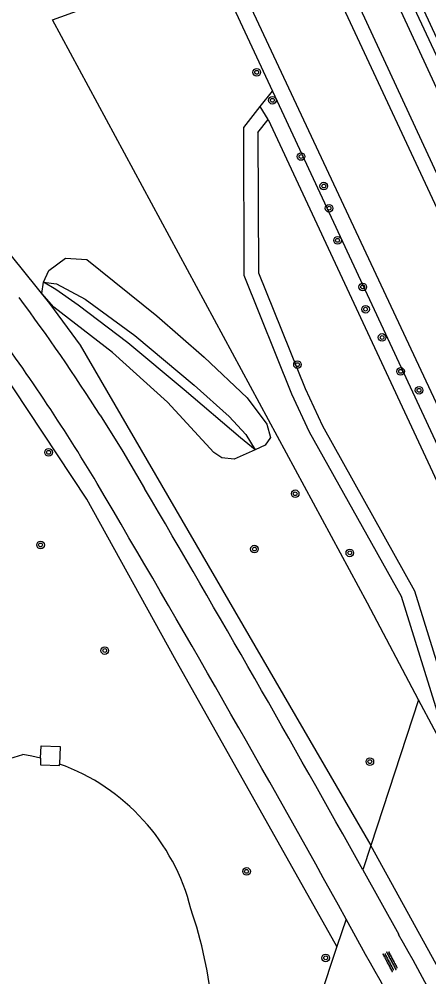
# Model space of a CAD drawing. Extents: x 128000 to 131008, y 398996 to 402500.
# Drawn here: x 128156.5 to 128199.6, y 399077.6 to 399178.4 of the extents above; entities that cross this region are included whole.
import ezdxf

# ---------------------------------------------------------------- set-up
doc = ezdxf.new("R2010")
doc.units = 0
for name, color, linetype in [('gg-knt-BGT kruinlijn', 7, 'Continuous'), ('gg-knt-bovenkant onderkant talud', 7, 'Continuous'), ('gg-knt-verharding', 7, 'Continuous'), ('gg-kntw-beschoeiing', 7, 'Continuous'), ('gg-kntw-bovenkant insteek waterloop', 7, 'Continuous'), ('gg-kwrk-betonelement', 7, 'Continuous'), ('gt-grn-groengrens', 7, 'Continuous'), ('gt-symb-boom', 7, 'Continuous'), ('gt-symb-overige verharding', 7, 'Continuous')]:
    doc.layers.add(name, color=color, linetype=linetype)

# ---------------------------------------------------------------- blocks, each defined once
blk = doc.blocks.new('gt0-BOOM')
at = {"layer": 'gt-symb-boom'}
for radius in [0.4, 0.2]:
    blk.add_circle((0, 0), radius, dxfattribs=at)
blk = doc.blocks.new('gt0-OVH')
at = {"layer": 'gt-symb-overige verharding'}
for points in [[(-0.97, 0.3), (-0.97, 0.31), (-0.96, 0.32), (-0.97, 0.33), (-0.97, 0.34), (-0.98, 0.35), (-0.99, 0.35), (-1, 0.36), (-1.01, 0.35), (-1.02, 0.35), (-1.03, 0.34), (-1.03, 0.33), (-1.04, 0.32), (-1.03, 0.31), (-1.03, 0.3), (-1.02, 0.29), (-1.01, 0.29), (-1, 0.28), (-0.99, 0.29), (-0.98, 0.29)], [(-0.87, 0.11), (-0.87, 0.12), (-0.86, 0.13), (-0.87, 0.14), (-0.87, 0.15), (-0.88, 0.16), (-0.89, 0.16), (-0.9, 0.16), (-0.91, 0.16), (-0.92, 0.16), (-0.93, 0.15), (-0.93, 0.14), (-0.94, 0.13), (-0.93, 0.12), (-0.93, 0.11), (-0.92, 0.1), (-0.91, 0.09), (-0.9, 0.09), (-0.89, 0.09), (-0.88, 0.1)], [(-0.77, 0.3), (-0.77, 0.31), (-0.76, 0.32), (-0.77, 0.33), (-0.77, 0.34), (-0.78, 0.35), (-0.79, 0.35), (-0.8, 0.36), (-0.81, 0.35), (-0.82, 0.35), (-0.83, 0.34), (-0.83, 0.33), (-0.84, 0.32), (-0.83, 0.31), (-0.83, 0.3), (-0.82, 0.29), (-0.81, 0.29), (-0.8, 0.28), (-0.79, 0.29), (-0.78, 0.29)], [(-0.67, 0.11), (-0.67, 0.12), (-0.66, 0.13), (-0.67, 0.14), (-0.67, 0.15), (-0.68, 0.16), (-0.69, 0.16), (-0.7, 0.16), (-0.71, 0.16), (-0.72, 0.16), (-0.73, 0.15), (-0.73, 0.14), (-0.74, 0.13), (-0.73, 0.12), (-0.73, 0.11), (-0.72, 0.1), (-0.71, 0.09), (-0.7, 0.09), (-0.69, 0.09), (-0.68, 0.1)], [(-0.57, 0.3), (-0.57, 0.31), (-0.56, 0.32), (-0.57, 0.33), (-0.57, 0.34), (-0.58, 0.35), (-0.59, 0.35), (-0.6, 0.36), (-0.61, 0.35), (-0.62, 0.35), (-0.63, 0.34), (-0.63, 0.33), (-0.64, 0.32), (-0.63, 0.31), (-0.63, 0.3), (-0.62, 0.29), (-0.61, 0.29), (-0.6, 0.28), (-0.59, 0.29), (-0.58, 0.29)], [(-0.47, 0.11), (-0.47, 0.12), (-0.46, 0.13), (-0.47, 0.14), (-0.47, 0.15), (-0.48, 0.16), (-0.49, 0.16), (-0.5, 0.16), (-0.51, 0.16), (-0.52, 0.16), (-0.53, 0.15), (-0.53, 0.14), (-0.54, 0.13), (-0.53, 0.12), (-0.53, 0.11), (-0.52, 0.1), (-0.51, 0.09), (-0.5, 0.09), (-0.49, 0.09), (-0.48, 0.1)], [(-0.37, 0.3), (-0.37, 0.31), (-0.36, 0.32), (-0.37, 0.33), (-0.37, 0.34), (-0.38, 0.35), (-0.39, 0.35), (-0.4, 0.36), (-0.41, 0.35), (-0.42, 0.35), (-0.43, 0.34), (-0.43, 0.33), (-0.44, 0.32), (-0.43, 0.31), (-0.43, 0.3), (-0.42, 0.29), (-0.41, 0.29), (-0.4, 0.28), (-0.39, 0.29), (-0.38, 0.29)], [(-0.27, 0.11), (-0.27, 0.12), (-0.26, 0.13), (-0.27, 0.14), (-0.27, 0.15), (-0.28, 0.16), (-0.29, 0.16), (-0.3, 0.16), (-0.31, 0.16), (-0.32, 0.16), (-0.33, 0.15), (-0.33, 0.14), (-0.34, 0.13), (-0.33, 0.12), (-0.33, 0.11), (-0.32, 0.1), (-0.31, 0.09), (-0.3, 0.09), (-0.29, 0.09), (-0.28, 0.1)], [(-0.17, 0.3), (-0.17, 0.31), (-0.16, 0.32), (-0.17, 0.33), (-0.17, 0.34), (-0.18, 0.35), (-0.19, 0.35), (-0.2, 0.36), (-0.21, 0.35), (-0.22, 0.35), (-0.23, 0.34), (-0.23, 0.33), (-0.24, 0.32), (-0.23, 0.31), (-0.23, 0.3), (-0.22, 0.29), (-0.21, 0.29), (-0.2, 0.28), (-0.19, 0.29), (-0.18, 0.29)], [(-0.07, 0.11), (-0.07, 0.12), (-0.06, 0.13), (-0.07, 0.14), (-0.07, 0.15), (-0.08, 0.16), (-0.09, 0.16), (-0.1, 0.16), (-0.11, 0.16), (-0.12, 0.16), (-0.13, 0.15), (-0.13, 0.14), (-0.14, 0.13), (-0.13, 0.12), (-0.13, 0.11), (-0.12, 0.1), (-0.11, 0.09), (-0.1, 0.09), (-0.09, 0.09), (-0.08, 0.1)], [(0.03, 0.3), (0.03, 0.31), (0.04, 0.32), (0.03, 0.33), (0.03, 0.34), (0.02, 0.35), (0.01, 0.35), (0, 0.36), (-0.01, 0.35), (-0.02, 0.35), (-0.03, 0.34), (-0.03, 0.33), (-0.04, 0.32), (-0.03, 0.31), (-0.03, 0.3), (-0.02, 0.29), (-0.01, 0.29), (0, 0.28), (0.01, 0.29), (0.02, 0.29)], [(0.13, 0.11), (0.13, 0.12), (0.14, 0.13), (0.13, 0.14), (0.13, 0.15), (0.12, 0.16), (0.11, 0.16), (0.1, 0.16), (0.09, 0.16), (0.08, 0.16), (0.07, 0.15), (0.07, 0.14), (0.06, 0.13), (0.07, 0.12), (0.07, 0.11), (0.08, 0.1), (0.09, 0.09), (0.1, 0.09), (0.11, 0.09), (0.12, 0.1)], [(0.23, 0.3), (0.23, 0.31), (0.24, 0.32), (0.23, 0.33), (0.23, 0.34), (0.22, 0.35), (0.21, 0.35), (0.2, 0.36), (0.19, 0.35), (0.18, 0.35), (0.17, 0.34), (0.17, 0.33), (0.16, 0.32), (0.17, 0.31), (0.17, 0.3), (0.18, 0.29), (0.19, 0.29), (0.2, 0.28), (0.21, 0.29), (0.22, 0.29)], [(0.33, 0.11), (0.33, 0.12), (0.34, 0.13), (0.33, 0.14), (0.33, 0.15), (0.32, 0.16), (0.31, 0.16), (0.3, 0.16), (0.29, 0.16), (0.28, 0.16), (0.27, 0.15), (0.27, 0.14), (0.26, 0.13), (0.27, 0.12), (0.27, 0.11), (0.28, 0.1), (0.29, 0.09), (0.3, 0.09), (0.31, 0.09), (0.32, 0.1)], [(0.43, 0.3), (0.43, 0.31), (0.44, 0.32), (0.43, 0.33), (0.43, 0.34), (0.42, 0.35), (0.41, 0.35), (0.4, 0.36), (0.39, 0.35), (0.38, 0.35), (0.37, 0.34), (0.37, 0.33), (0.36, 0.32), (0.37, 0.31), (0.37, 0.3), (0.38, 0.29), (0.39, 0.29), (0.4, 0.28), (0.41, 0.29), (0.42, 0.29)], [(0.53, 0.11), (0.53, 0.12), (0.54, 0.13), (0.53, 0.14), (0.53, 0.15), (0.52, 0.16), (0.51, 0.16), (0.5, 0.16), (0.49, 0.16), (0.48, 0.16), (0.47, 0.15), (0.47, 0.14), (0.46, 0.13), (0.47, 0.12), (0.47, 0.11), (0.48, 0.1), (0.49, 0.09), (0.5, 0.09), (0.51, 0.09), (0.52, 0.1)], [(0.63, 0.3), (0.63, 0.31), (0.64, 0.32), (0.63, 0.33), (0.63, 0.34), (0.62, 0.35), (0.61, 0.35), (0.6, 0.36), (0.59, 0.35), (0.58, 0.35), (0.57, 0.34), (0.57, 0.33), (0.56, 0.32), (0.57, 0.31), (0.57, 0.3), (0.58, 0.29), (0.59, 0.29), (0.6, 0.28), (0.61, 0.29), (0.62, 0.29)], [(0.73, 0.11), (0.73, 0.12), (0.74, 0.13), (0.73, 0.14), (0.73, 0.15), (0.72, 0.16), (0.71, 0.16), (0.7, 0.16), (0.69, 0.16), (0.68, 0.16), (0.67, 0.15), (0.67, 0.14), (0.66, 0.13), (0.67, 0.12), (0.67, 0.11), (0.68, 0.1), (0.69, 0.09), (0.7, 0.09), (0.71, 0.09), (0.72, 0.1)], [(0.83, 0.3), (0.83, 0.31), (0.84, 0.32), (0.83, 0.33), (0.83, 0.34), (0.82, 0.35), (0.81, 0.35), (0.8, 0.36), (0.79, 0.35), (0.78, 0.35), (0.77, 0.34), (0.77, 0.33), (0.76, 0.32), (0.77, 0.31), (0.77, 0.3), (0.78, 0.29), (0.79, 0.29), (0.8, 0.28), (0.81, 0.29), (0.82, 0.29)], [(0.93, 0.11), (0.93, 0.12), (0.94, 0.13), (0.93, 0.14), (0.93, 0.15), (0.92, 0.16), (0.91, 0.16), (0.9, 0.16), (0.89, 0.16), (0.88, 0.16), (0.87, 0.15), (0.87, 0.14), (0.86, 0.13), (0.87, 0.12), (0.87, 0.11), (0.88, 0.1), (0.89, 0.09), (0.9, 0.09), (0.91, 0.09), (0.92, 0.1)], [(1.03, 0.3), (1.03, 0.31), (1.04, 0.32), (1.03, 0.33), (1.03, 0.34), (1.02, 0.35), (1.01, 0.35), (1, 0.36), (0.99, 0.35), (0.98, 0.35), (0.97, 0.34), (0.97, 0.33), (0.96, 0.32), (0.97, 0.31), (0.97, 0.3), (0.98, 0.29), (0.99, 0.29), (1, 0.28), (1.01, 0.29), (1.02, 0.29)], [(-0.97, -0.14), (-0.97, -0.13), (-0.96, -0.12), (-0.97, -0.11), (-0.97, -0.1), (-0.98, -0.09), (-0.99, -0.09), (-1, -0.08), (-1.01, -0.09), (-1.02, -0.09), (-1.03, -0.1), (-1.03, -0.11), (-1.04, -0.12), (-1.03, -0.13), (-1.03, -0.14), (-1.02, -0.15), (-1.01, -0.15), (-1, -0.16), (-0.99, -0.15), (-0.98, -0.15)], [(-0.87, -0.33), (-0.87, -0.32), (-0.86, -0.31), (-0.87, -0.3), (-0.87, -0.29), (-0.88, -0.28), (-0.89, -0.28), (-0.9, -0.28), (-0.91, -0.28), (-0.92, -0.28), (-0.93, -0.29), (-0.93, -0.3), (-0.94, -0.31), (-0.93, -0.32), (-0.93, -0.33), (-0.92, -0.34), (-0.91, -0.35), (-0.9, -0.35), (-0.89, -0.35), (-0.88, -0.34)], [(-0.77, -0.14), (-0.77, -0.13), (-0.76, -0.12), (-0.77, -0.11), (-0.77, -0.1), (-0.78, -0.09), (-0.79, -0.09), (-0.8, -0.08), (-0.81, -0.09), (-0.82, -0.09), (-0.83, -0.1), (-0.83, -0.11), (-0.84, -0.12), (-0.83, -0.13), (-0.83, -0.14), (-0.82, -0.15), (-0.81, -0.15), (-0.8, -0.16), (-0.79, -0.15), (-0.78, -0.15)], [(-0.67, -0.33), (-0.67, -0.32), (-0.66, -0.31), (-0.67, -0.3), (-0.67, -0.29), (-0.68, -0.28), (-0.69, -0.28), (-0.7, -0.28), (-0.71, -0.28), (-0.72, -0.28), (-0.73, -0.29), (-0.73, -0.3), (-0.74, -0.31), (-0.73, -0.32), (-0.73, -0.33), (-0.72, -0.34), (-0.71, -0.35), (-0.7, -0.35), (-0.69, -0.35), (-0.68, -0.34)], [(-0.57, -0.14), (-0.57, -0.13), (-0.56, -0.12), (-0.57, -0.11), (-0.57, -0.1), (-0.58, -0.09), (-0.59, -0.09), (-0.6, -0.08), (-0.61, -0.09), (-0.62, -0.09), (-0.63, -0.1), (-0.63, -0.11), (-0.64, -0.12), (-0.63, -0.13), (-0.63, -0.14), (-0.62, -0.15), (-0.61, -0.15), (-0.6, -0.16), (-0.59, -0.15), (-0.58, -0.15)], [(-0.47, -0.33), (-0.47, -0.32), (-0.46, -0.31), (-0.47, -0.3), (-0.47, -0.29), (-0.48, -0.28), (-0.49, -0.28), (-0.5, -0.28), (-0.51, -0.28), (-0.52, -0.28), (-0.53, -0.29), (-0.53, -0.3), (-0.54, -0.31), (-0.53, -0.32), (-0.53, -0.33), (-0.52, -0.34), (-0.51, -0.35), (-0.5, -0.35), (-0.49, -0.35), (-0.48, -0.34)], [(-0.37, -0.14), (-0.37, -0.13), (-0.36, -0.12), (-0.37, -0.11), (-0.37, -0.1), (-0.38, -0.09), (-0.39, -0.09), (-0.4, -0.08), (-0.41, -0.09), (-0.42, -0.09), (-0.43, -0.1), (-0.43, -0.11), (-0.44, -0.12), (-0.43, -0.13), (-0.43, -0.14), (-0.42, -0.15), (-0.41, -0.15), (-0.4, -0.16), (-0.39, -0.15), (-0.38, -0.15)], [(-0.27, -0.33), (-0.27, -0.32), (-0.26, -0.31), (-0.27, -0.3), (-0.27, -0.29), (-0.28, -0.28), (-0.29, -0.28), (-0.3, -0.28), (-0.31, -0.28), (-0.32, -0.28), (-0.33, -0.29), (-0.33, -0.3), (-0.34, -0.31), (-0.33, -0.32), (-0.33, -0.33), (-0.32, -0.34), (-0.31, -0.35), (-0.3, -0.35), (-0.29, -0.35), (-0.28, -0.34)], [(-0.17, -0.14), (-0.17, -0.13), (-0.16, -0.12), (-0.17, -0.11), (-0.17, -0.1), (-0.18, -0.09), (-0.19, -0.09), (-0.2, -0.08), (-0.21, -0.09), (-0.22, -0.09), (-0.23, -0.1), (-0.23, -0.11), (-0.24, -0.12), (-0.23, -0.13), (-0.23, -0.14), (-0.22, -0.15), (-0.21, -0.15), (-0.2, -0.16), (-0.19, -0.15), (-0.18, -0.15)], [(-0.07, -0.33), (-0.07, -0.32), (-0.06, -0.31), (-0.07, -0.3), (-0.07, -0.29), (-0.08, -0.28), (-0.09, -0.28), (-0.1, -0.28), (-0.11, -0.28), (-0.12, -0.28), (-0.13, -0.29), (-0.13, -0.3), (-0.14, -0.31), (-0.13, -0.32), (-0.13, -0.33), (-0.12, -0.34), (-0.11, -0.35), (-0.1, -0.35), (-0.09, -0.35), (-0.08, -0.34)], [(0.03, -0.14), (0.03, -0.13), (0.04, -0.12), (0.03, -0.11), (0.03, -0.1), (0.02, -0.09), (0.01, -0.09), (0, -0.08), (-0.01, -0.09), (-0.02, -0.09), (-0.03, -0.1), (-0.03, -0.11), (-0.04, -0.12), (-0.03, -0.13), (-0.03, -0.14), (-0.02, -0.15), (-0.01, -0.15), (0, -0.16), (0.01, -0.15), (0.02, -0.15)], [(0.13, -0.33), (0.13, -0.32), (0.14, -0.31), (0.13, -0.3), (0.13, -0.29), (0.12, -0.28), (0.11, -0.28), (0.1, -0.28), (0.09, -0.28), (0.08, -0.28), (0.07, -0.29), (0.07, -0.3), (0.06, -0.31), (0.07, -0.32), (0.07, -0.33), (0.08, -0.34), (0.09, -0.35), (0.1, -0.35), (0.11, -0.35), (0.12, -0.34)], [(0.23, -0.14), (0.23, -0.13), (0.24, -0.12), (0.23, -0.11), (0.23, -0.1), (0.22, -0.09), (0.21, -0.09), (0.2, -0.08), (0.19, -0.09), (0.18, -0.09), (0.17, -0.1), (0.17, -0.11), (0.16, -0.12), (0.17, -0.13), (0.17, -0.14), (0.18, -0.15), (0.19, -0.15), (0.2, -0.16), (0.21, -0.15), (0.22, -0.15)], [(0.33, -0.33), (0.33, -0.32), (0.34, -0.31), (0.33, -0.3), (0.33, -0.29), (0.32, -0.28), (0.31, -0.28), (0.3, -0.28), (0.29, -0.28), (0.28, -0.28), (0.27, -0.29), (0.27, -0.3), (0.26, -0.31), (0.27, -0.32), (0.27, -0.33), (0.28, -0.34), (0.29, -0.35), (0.3, -0.35), (0.31, -0.35), (0.32, -0.34)], [(0.43, -0.14), (0.43, -0.13), (0.44, -0.12), (0.43, -0.11), (0.43, -0.1), (0.42, -0.09), (0.41, -0.09), (0.4, -0.08), (0.39, -0.09), (0.38, -0.09), (0.37, -0.1), (0.37, -0.11), (0.36, -0.12), (0.37, -0.13), (0.37, -0.14), (0.38, -0.15), (0.39, -0.15), (0.4, -0.16), (0.41, -0.15), (0.42, -0.15)], [(0.53, -0.33), (0.53, -0.32), (0.54, -0.31), (0.53, -0.3), (0.53, -0.29), (0.52, -0.28), (0.51, -0.28), (0.5, -0.28), (0.49, -0.28), (0.48, -0.28), (0.47, -0.29), (0.47, -0.3), (0.46, -0.31), (0.47, -0.32), (0.47, -0.33), (0.48, -0.34), (0.49, -0.35), (0.5, -0.35), (0.51, -0.35), (0.52, -0.34)], [(0.63, -0.14), (0.63, -0.13), (0.64, -0.12), (0.63, -0.11), (0.63, -0.1), (0.62, -0.09), (0.61, -0.09), (0.6, -0.08), (0.59, -0.09), (0.58, -0.09), (0.57, -0.1), (0.57, -0.11), (0.56, -0.12), (0.57, -0.13), (0.57, -0.14), (0.58, -0.15), (0.59, -0.15), (0.6, -0.16), (0.61, -0.15), (0.62, -0.15)], [(0.73, -0.33), (0.73, -0.32), (0.74, -0.31), (0.73, -0.3), (0.73, -0.29), (0.72, -0.28), (0.71, -0.28), (0.7, -0.28), (0.69, -0.28), (0.68, -0.28), (0.67, -0.29), (0.67, -0.3), (0.66, -0.31), (0.67, -0.32), (0.67, -0.33), (0.68, -0.34), (0.69, -0.35), (0.7, -0.35), (0.71, -0.35), (0.72, -0.34)], [(0.83, -0.14), (0.83, -0.13), (0.84, -0.12), (0.83, -0.11), (0.83, -0.1), (0.82, -0.09), (0.81, -0.09), (0.8, -0.08), (0.79, -0.09), (0.78, -0.09), (0.77, -0.1), (0.77, -0.11), (0.76, -0.12), (0.77, -0.13), (0.77, -0.14), (0.78, -0.15), (0.79, -0.15), (0.8, -0.16), (0.81, -0.15), (0.82, -0.15)], [(0.93, -0.33), (0.93, -0.32), (0.94, -0.31), (0.93, -0.3), (0.93, -0.29), (0.92, -0.28), (0.91, -0.28), (0.9, -0.28), (0.89, -0.28), (0.88, -0.28), (0.87, -0.29), (0.87, -0.3), (0.86, -0.31), (0.87, -0.32), (0.87, -0.33), (0.88, -0.34), (0.89, -0.35), (0.9, -0.35), (0.91, -0.35), (0.92, -0.34)], [(1.03, -0.14), (1.03, -0.13), (1.04, -0.12), (1.03, -0.11), (1.03, -0.1), (1.02, -0.09), (1.01, -0.09), (1, -0.08), (0.99, -0.09), (0.98, -0.09), (0.97, -0.1), (0.97, -0.11), (0.96, -0.12), (0.97, -0.13), (0.97, -0.14), (0.98, -0.15), (0.99, -0.15), (1, -0.16), (1.01, -0.15), (1.02, -0.15)]]:
    blk.add_lwpolyline(points, close=True, dxfattribs=at)

msp = doc.modelspace()

# ---------------------------------------------------------------- linework, layer by layer
at = {"layer": 'gg-knt-BGT kruinlijn'}
msp.add_line((128191.49, 399190.43), (128238.98, 399087.69), dxfattribs=at)
at = {"layer": 'gg-knt-bovenkant onderkant talud'}
for p, q in [((128176.84, 399184.38), (128183.17, 399170.79)), ((128183.17, 399170.79), (128262.67, 399000))]:
    msp.add_line(p, q, dxfattribs=at)
for points in [[(128159.07, 399150.68), (128160.43, 399150.51), (128163.43, 399148.9), (128168.68, 399145.09), (128174.92, 399139.84), (128178.61, 399136.55), (128180.38, 399134.66), (128181.34, 399133.05)], [(128181.34, 399133.05), (128179.81, 399134.3), (128173.87, 399139.36), (128167.95, 399144.32), (128162.71, 399148.27), (128160.35, 399149.9), (128159.07, 399150.68)]]:
    msp.add_lwpolyline(points, dxfattribs=at)
at = {"layer": 'gg-knt-verharding'}
for p, q in [((128191.55, 399193.64), (128236.21, 399097.45)), ((128192.68, 399088.85), (128196.46, 399082.04)), ((128192.98, 399079.93), (128190.92, 399083.67))]:
    msp.add_line(p, q, dxfattribs=at)
for points in [[(128207.96, 399164.56), (128206.25, 399163.88), (128194.47, 399189.33), (128196.16, 399189.99)], [(128165.02, 399136.7), (128167.42, 399132.88), (128169.7, 399128.99)]]:
    msp.add_lwpolyline(points, dxfattribs=at)
for centre, radius, start, end in [((127988.22, 399024.04), 209.64, 32.5041, 36.6138), ((127984.37, 399021.51), 210.2, 30.9102, 36.6408), ((126594.23, 398200.76), 1824.54, 28.94084, 30.59847), ((126462.61, 398125.21), 1980.33, 29.11747, 30.45587), ((128007.68, 398974.12), 217.44, 25.4027, 29.7543), ((127991.92, 398965.34), 231.42, 25.5931, 29.6798)]:
    msp.add_arc(centre, radius, start, end, dxfattribs=at)
at = {"layer": 'gg-kntw-beschoeiing'}
for p, q in [((128186.47, 399188.53), (128234.29, 399085.81)), ((128178.34, 399185.07), (128265.01, 399000))]:
    msp.add_line(p, q, dxfattribs=at)
at = {"layer": 'gg-kntw-bovenkant insteek waterloop'}
msp.add_lwpolyline([(128158.76, 399100.58), (128157.82, 399100.8), (128156.89, 399100.97)], dxfattribs=at)
for centre, radius, start, end in [((128141.06, 399151.54), 52.99, 270.6605, 287.3852), ((128153.36, 399079.37), 21.89, 14.1692, 70.2966), ((128128.35, 399069.17), 48.78, 353.2544, 18.6031)]:
    msp.add_arc(centre, radius, start, end, dxfattribs=at)
at = {"layer": 'gg-kwrk-betonelement'}
for points in [[(128158.76, 399100.58), (128158.81, 399101.9), (128160.82, 399101.82), (128160.74, 399099.98)], [(128158.76, 399100.58), (128158.73, 399099.91), (128160.73, 399099.83), (128160.74, 399099.98)]]:
    msp.add_lwpolyline(points, dxfattribs=at)
at = {"layer": 'gt-grn-groengrens'}
for p, q in [((128181.87, 399169.16), (128183.17, 399170.79)), ((128182.7, 399167.79), (128181.87, 399169.16)), ((128181.64, 399166.45), (128182.7, 399167.79)), ((128182.7, 399167.79), (128261.01, 399000)), ((128198.56, 399106.75), (128193.51, 399091.39)), ((128193.51, 399091.39), (128192.68, 399088.85)), ((128190.92, 399083.67), (128189.95, 399080.77)), ((128189.95, 399080.77), (128171.58, 399025.59))]:
    msp.add_line(p, q, dxfattribs=at)
for points in [[(128189.95, 399080.77), (128172.87, 399111.14), (128163.62, 399127.84), (128151.22, 399146.52), (128138.1, 399162.08), (128122.25, 399178.1), (128107.32, 399190.98), (128089.55, 399204.33), (128078.87, 399206.22), (128036.47, 399215.01), (128036.9, 399214.47), (128058.24, 399200.57)], [(128169.9, 399183.22), (128167.85, 399182.62), (128167.79, 399183.12), (128165.28, 399189.05), (128107.89, 399200.54), (128125.98, 399186.03), (128137.12, 399175.25), (128146.53, 399164.76), (128159.7, 399148.45), (128162.93, 399144.06), (128193.51, 399091.39)], [(128235.68, 399086.36), (128206.46, 399149.19), (128187.98, 399189.09)], [(128198.56, 399106.75), (128193.18, 399116.89), (128160, 399178.29), (128176.84, 399184.38)], [(128202.33, 399099.7), (128196.74, 399117.61), (128187.08, 399134.89), (128185.22, 399138.9), (128180.19, 399151.39), (128180.14, 399166.97), (128181.87, 399169.16)], [(128181.64, 399166.45), (128181.69, 399151.68), (128186.6, 399139.5), (128188.42, 399135.58), (128198.13, 399118.21), (128203.72, 399100.29), (128215.17, 399079.01), (128219.75, 399070.45), (128231.9, 399047.85), (128235.75, 399040.36), (128257.33, 399000)], [(128159.07, 399150.68), (128159.62, 399151.91), (128161.39, 399153.21), (128163.63, 399153.08), (128171, 399147.16), (128175.99, 399142.79), (128180.49, 399138.5), (128182.59, 399135.76), (128182.96, 399134.35), (128182.39, 399133.55), (128181.34, 399133.05)], [(128181.34, 399133.05), (128179.12, 399132.05), (128177.85, 399132.21), (128177.01, 399132.78), (128172.12, 399138.06), (128166.31, 399143.28), (128160.13, 399148.07), (128158.9, 399149.48), (128159.07, 399150.68)], [(128202.33, 399099.7), (128200.2, 399103.66), (128198.56, 399106.75)], [(128221.45, 399000), (128221.72, 399001.97), (128222.15, 399012.85), (128221.02, 399022.35), (128217.64, 399036.34), (128213.92, 399049.02), (128210.26, 399058.92), (128204.22, 399071.98), (128193.51, 399091.39)]]:
    msp.add_lwpolyline(points, dxfattribs=at)

# ---------------------------------------------------------------- block references
at = {"layer": 'gt-symb-boom'}
for p in [(128181.51, 399172.77), (128183.16, 399169.83), (128186.18, 399163.91), (128188.57, 399160.8), (128189.13, 399158.47), (128190.02, 399155.09), (128192.67, 399150.18), (128192.97, 399147.84), (128194.71, 399144.87), (128185.8, 399142.01), (128196.66, 399141.3), (128198.6, 399139.31), (128159.6, 399132.78), (128185.56, 399128.42), (128158.75, 399123.03), (128181.27, 399122.6), (128191.31, 399122.2), (128165.51, 399111.92), (128193.42, 399100.23), (128180.44, 399088.68), (128188.77, 399079.58)]:
    msp.add_blockref('gt0-BOOM', p, dxfattribs=at)
at = {"layer": 'gt-symb-overige verharding', "rotation": 117.64114231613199}
msp.add_blockref('gt0-OVH', (128195.58, 399079.21), dxfattribs=at)

doc.saveas('drawing.dxf')
